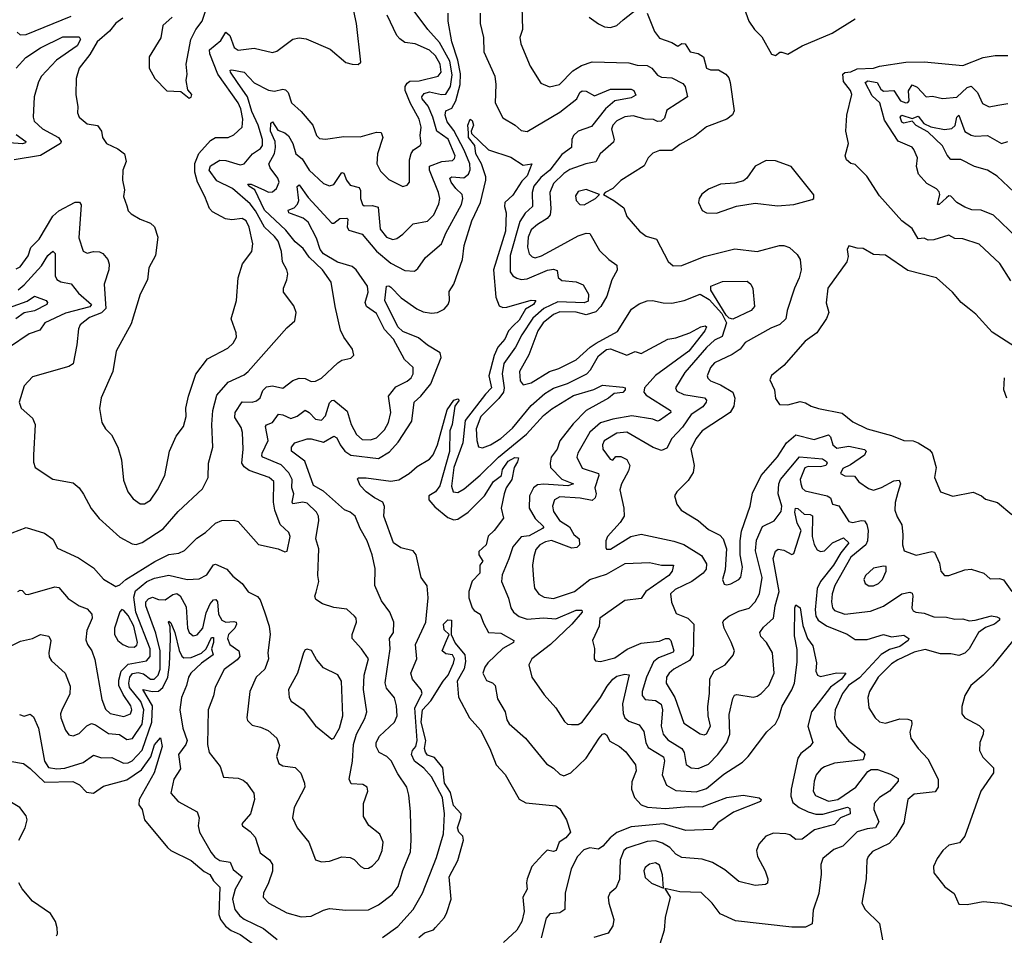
# Model space of a CAD drawing. Extents: x 1245515 to 1420776, y 606314 to 671314.
# Tile 301 of 385: x 1384913 to 1389748, y 635468 to 639963. Entities that reach past the tile are written whole.
import ezdxf

# ---------------------------------------------------------------- set-up
doc = ezdxf.new("R2010")
doc.units = 0

msp = doc.modelspace()

# ---------------------------------------------------------------- linework, layer by layer
at = {"layer": '0CON10XD'}
for points in [[(1385661.1, 639975), (1385615.8, 639935), (1385605.6, 639874.4), (1385549.5, 639780.5), (1385549.2, 639725), (1385576.2, 639675), (1385635, 639613.3), (1385705, 639610), (1385745, 639577.5), (1385755, 639582.5), (1385757.5, 639595), (1385738.3, 639618.3), (1385731.2, 639665), (1385735.7, 639695), (1385730, 639745), (1385753.6, 639865), (1385778.1, 639915), (1385808.5, 639955), (1385855.4, 640094.6)], [(1387377.5, 640085), (1387381.4, 639915), (1387369.2, 639875), (1387373.6, 639843.6), (1387420, 639735), (1387471.7, 639651.7), (1387515, 639633.1), (1387563.8, 639645), (1387628.5, 639711.5), (1387672.5, 639737.5), (1387725, 639755.8), (1387905, 639750.5), (1387945, 639740.3), (1387995, 639737.5), (1388017.8, 639725), (1388045, 639690), (1388065, 639680), (1388115, 639677.3), (1388169.4, 639649.4), (1388180.2, 639635), (1388191.7, 639585), (1388091.5, 639518.5), (1388080.2, 639479.8), (1388062.9, 639465), (1388045, 639463), (1388025, 639472.2), (1387985, 639475.3), (1387925, 639490.5), (1387885, 639485.2), (1387845, 639465.6), (1387825.8, 639445), (1387818.8, 639425), (1387832, 639375), (1387829, 639361), (1387763.5, 639305), (1387742.1, 639265), (1387692.9, 639255), (1387615, 639227.7), (1387585, 639207.1), (1387535, 639158.2), (1387516.2, 639115), (1387521.9, 639035), (1387517.4, 639005), (1387503.3, 638986.7), (1387455, 638957.7), (1387425, 638930.7), (1387409.2, 638895), (1387406, 638846), (1387415, 638813.1), (1387428.9, 638798.9), (1387445, 638794.1), (1387475, 638803.4), (1387553.9, 638846.1), (1387655, 638901.8), (1387694.5, 638914.5), (1387713.5, 638913.5), (1387760.6, 638830.6), (1387805.3, 638785.3), (1387845, 638758), (1387847, 638733), (1387821.4, 638685), (1387796.2, 638605), (1387766.2, 638555), (1387741.5, 638528.5), (1387695, 638514.3), (1387645, 638526.5), (1387565, 638529.5), (1387535, 638515.5), (1387484, 638475), (1387457.8, 638435), (1387412.8, 638317.2), (1387366.9, 638235), (1387370.5, 638190.5), (1387385, 638170), (1387425, 638180.8), (1387515, 638236.2), (1387559.7, 638250.3), (1387645, 638292.6), (1387714.2, 638355.8), (1387744.4, 638375.6), (1387847.8, 638432.2), (1387917.7, 638542.3), (1387955, 638567.3), (1387995, 638582.1), (1388020, 638585), (1388072.2, 638572.2), (1388115, 638571.2), (1388175.9, 638584.1), (1388255, 638615.6), (1388298.5, 638588.5), (1388360.8, 638520.8), (1388384.4, 638474.4), (1388361.9, 638408.1), (1388325, 638390), (1388285, 638353.4), (1388179.8, 638230.2), (1388132.7, 638155), (1388139.5, 638139.5), (1388175, 638122.1), (1388276, 638106), (1388285.2, 638095.2), (1388284.3, 638085), (1388267, 638063), (1388210.9, 638025), (1388167.4, 637962.6), (1388115, 637907.3), (1388090.3, 637859.8), (1388065, 637848.2), (1388023.2, 637863.2), (1387895, 637937.5), (1387845, 637933.5), (1387783.1, 637895), (1387775.3, 637875), (1387776.2, 637855), (1387812, 637805), (1387825, 637801.2), (1387841.1, 637818.9), (1387865, 637819.1), (1387895, 637803.3), (1387909.5, 637775), (1387902.4, 637747.6), (1387868.2, 637685), (1387860.5, 637655), (1387880.5, 637565), (1387880.6, 637525), (1387861.9, 637495), (1387798.9, 637425), (1387790.5, 637405), (1387791.7, 637371.7), (1387795, 637364), (1387815, 637363.1), (1387914, 637426), (1387965, 637436.5), (1388125, 637403.3), (1388175, 637386.6), (1388261.8, 637331.8), (1388285, 637291.2), (1388284.2, 637265), (1388269.1, 637245), (1388214.1, 637205), (1388131.1, 637165), (1388109.5, 637145), (1388113.2, 637103.2), (1388137.1, 637047.1), (1388194.7, 637024.7), (1388222.9, 636995), (1388220.9, 636845), (1388202.4, 636817.6), (1388125.2, 636774.8), (1388101.8, 636755), (1388090, 636735), (1388088.2, 636705), (1388129.7, 636635), (1388175, 636508.9), (1388255, 636456.7), (1388275, 636451.9), (1388285, 636457.1), (1388305.3, 636495), (1388293.2, 636545), (1388291.9, 636591.9), (1388301.2, 636655), (1388302.8, 636727.2), (1388323.4, 636766.6), (1388377.5, 636795), (1388416.2, 636843.8), (1388423.3, 636865), (1388407.6, 636907.6), (1388372.2, 636975), (1388366.7, 637005), (1388372.8, 637017.2), (1388395.8, 637035), (1388445, 637060), (1388495, 637073.8), (1388525.2, 637104.8), (1388545.8, 637144.2), (1388558.5, 637225), (1388525.8, 637355), (1388531.9, 637408.1), (1388560, 637475), (1388617.9, 637502.1), (1388651.8, 637548.2), (1388655.5, 637575), (1388636.9, 637635), (1388641.1, 637685), (1388649.5, 637705), (1388742.6, 637817.4), (1388855, 637807.5), (1388874.3, 637794.3), (1388877.8, 637785), (1388871.4, 637775), (1388845, 637767.6), (1388785, 637770.2), (1388767.8, 637762.2), (1388746.2, 637705), (1388748.5, 637685), (1388755, 637663.1), (1388770.1, 637650.1), (1388878, 637625), (1388895.4, 637615), (1388904.7, 637584.7), (1388935.8, 637575.8), (1388985, 637499.6), (1389005, 637494.2), (1389045, 637504.1), (1389062.1, 637502.1), (1389073.8, 637485), (1389079.1, 637455), (1389076.9, 637405), (1389068.3, 637385), (1388994.8, 637325), (1388915.7, 637185), (1388902.4, 637145), (1388900.2, 637105), (1388905, 637075.8), (1388915, 637062.8), (1388965.2, 637045.2), (1389090.3, 637059.8), (1389155, 637083.2), (1389245, 637144.4), (1389285, 637152.4), (1389295, 637147.8), (1389298.4, 637135), (1389293.4, 637073.4), (1389300.9, 637060.9), (1389313.3, 637055), (1389355, 637050), (1389401.8, 637031.8), (1389465, 637030.4), (1389505, 637019.4), (1389545, 637021.9), (1389575, 637012.5), (1389604.6, 637014.6), (1389685, 637035.9), (1389710.9, 637030.9), (1389724.3, 637025), (1389723.8, 637015), (1389700.7, 636995), (1389655, 636979.5), (1389620.9, 636955), (1389576.2, 636875), (1389555, 636852.5), (1389525, 636842.2), (1389485, 636849.8), (1389435, 636849.3), (1389359.1, 636870.9), (1389305, 636857.4), (1389225, 636820.6), (1389195, 636800.2), (1389128.9, 636735), (1389085.9, 636665), (1389077.5, 636635), (1389082.3, 636585), (1389114.5, 636535), (1389135, 636516.5), (1389165, 636510), (1389235, 636530.3), (1389275, 636529.2), (1389292.4, 636522.4), (1389294.5, 636505), (1389283.6, 636465), (1389288.5, 636435), (1389325, 636385.6), (1389373.1, 636335), (1389423.3, 636235), (1389423.5, 636195), (1389408.4, 636171.6), (1389305, 636160.8), (1389274, 636135), (1389255, 636020), (1389216.1, 635953.9), (1389182.1, 635917.9), (1389100.7, 635879.3), (1389078.8, 635855), (1389072.9, 635837.1), (1389069.2, 635745), (1389048.6, 635625), (1389064.2, 635595), (1389135.6, 635525.6), (1389150, 635445)], [(1388448, 640085), (1388494.3, 639955), (1388522, 639915), (1388558, 639878), (1388605, 639793.3), (1388625, 639786.7), (1388645, 639803.3), (1388655, 639803.8), (1388685, 639793.3), (1388755, 639834.4), (1388903.4, 639896.6), (1389015, 639967.5)], [(1385419.7, 639970.3), (1385385, 639945.7), (1385353.1, 639906.9), (1385292.8, 639855), (1385257.8, 639792.2), (1385205, 639724.2), (1385190, 639675), (1385188, 639595), (1385198.6, 639535), (1385197.1, 639505), (1385205.7, 639485), (1385245, 639451.5), (1385295, 639442.9), (1385314.2, 639415), (1385318.8, 639385), (1385338.8, 639355), (1385395, 639329.2), (1385428, 639305), (1385436.1, 639266.1), (1385419.4, 639225), (1385417.1, 639175), (1385427.9, 639127.9), (1385423.3, 639095), (1385438.6, 639048.6), (1385446, 639025), (1385459.7, 639009.7), (1385505, 638982.9), (1385555, 638964.2), (1385575, 638946.7), (1385590.5, 638895), (1385580, 638805), (1385547.8, 638745), (1385540.6, 638685), (1385504.5, 638615), (1385460.5, 638469.5), (1385386.7, 638335), (1385370, 638235), (1385313.4, 638106.6), (1385304.3, 638054.3), (1385316, 637985), (1385333.6, 637953.6), (1385364.5, 637924.5), (1385395.6, 637865), (1385412.6, 637802.6), (1385421.9, 637701.9), (1385443.8, 637645), (1385470.6, 637610.6), (1385505, 637586.4), (1385525, 637586.5), (1385555, 637604.5), (1385590, 637655), (1385626.2, 637725), (1385648.5, 637845), (1385681.2, 637918.8), (1385717.3, 637965), (1385730.5, 638015), (1385729.5, 638055), (1385742.3, 638115), (1385777.4, 638222.6), (1385835, 638297.8), (1385935, 638350.6), (1385960.6, 638375), (1385977.5, 638405), (1385976.3, 638426.3), (1385950.8, 638495), (1385977.5, 638585), (1385985.5, 638695), (1386007.8, 638765), (1386052.3, 638825), (1386057.8, 638862.2), (1386039.7, 638945), (1386025, 638976.2), (1386005, 638986.9), (1385955, 638980.4), (1385924, 638985), (1385859.3, 639019.3), (1385845, 639036), (1385822.8, 639095), (1385786.5, 639165), (1385773.4, 639215), (1385773, 639257), (1385793.2, 639306.8), (1385850.7, 639369.3), (1385875, 639384.1), (1385936.1, 639383.9), (1385965, 639396.9), (1386004.6, 639435), (1386009.2, 639475), (1385998.3, 639525), (1385985, 639554.1), (1385885.3, 639695.3), (1385846.2, 639795), (1385845.6, 639815), (1385899.9, 639860.1), (1385925, 639901.4), (1385945.3, 639885), (1385966.1, 639826.1), (1385985, 639813.3), (1386065, 639823.9), (1386155, 639802.2), (1386175, 639808.5), (1386255, 639867.1), (1386285, 639873.1), (1386320.5, 639869.5), (1386438.3, 639818.3), (1386515, 639753.3), (1386545, 639743.8), (1386575, 639743.3), (1386588.8, 639755), (1386566.7, 639945), (1386554.4, 640004.4)], [(1385576.3, 637303.7), (1385645, 637336.8), (1385695, 637344.7), (1385722.3, 637357.7), (1385782, 637418), (1385825.8, 637445), (1385875, 637491.4), (1385905, 637504), (1385965, 637506), (1385985, 637499.2), (1386085, 637387.1), (1386182.5, 637365), (1386215, 637351.2), (1386225.7, 637354.3), (1386241.9, 637425), (1386234, 637445), (1386192.5, 637485), (1386165.5, 637555), (1386159.4, 637595), (1386161.2, 637695), (1386138.6, 637715), (1386040, 637750), (1386015, 637767.5), (1386004.1, 637785), (1386009.5, 637855), (1386006.7, 637936.7), (1386001.1, 637961.1), (1385970.1, 638010.1), (1385970.4, 638035), (1386005, 638087.3), (1386055, 638086), (1386075, 638091.2), (1386093.7, 638106.3), (1386107.5, 638142.5), (1386125, 638160.6), (1386155, 638166.2), (1386205, 638153.3), (1386255, 638191.8), (1386285, 638202.9), (1386315, 638201.5), (1386345, 638187.1), (1386365, 638188.6), (1386395, 638203.6), (1386475, 638277.8), (1386495, 638290.8), (1386539.5, 638300.5), (1386553.6, 638316.4), (1386548, 638345), (1386504.7, 638404.7), (1386489.1, 638439.1), (1386461.5, 638555), (1386442.9, 638675), (1386400.5, 638735), (1386335, 638797.1), (1386305, 638839.3), (1386265, 638873.1), (1386219.3, 638929.3), (1386115, 639028.2), (1386067, 639127), (1386038.1, 639145), (1386032.5, 639155), (1386049.2, 639155), (1386115, 639126.4), (1386135, 639115.7), (1386155, 639117.8), (1386174, 639135), (1386186.6, 639165), (1386180.3, 639185), (1386143.6, 639235), (1386137, 639255), (1386163.4, 639306.6), (1386169.4, 639335), (1386167, 639365), (1386144, 639415), (1386145.7, 639454.3), (1386155, 639462), (1386181.2, 639421.2), (1386215, 639407.5), (1386232.6, 639392.6), (1386253.9, 639355), (1386268.2, 639305), (1386300.1, 639280.1), (1386334.6, 639225), (1386405, 639158.5), (1386435, 639147.9), (1386455, 639153.1), (1386495, 639212.2), (1386505, 639210), (1386517.9, 639175), (1386535, 639150.8), (1386579.8, 639139.8), (1386586.3, 639125), (1386586, 639085), (1386596.1, 639056.1), (1386605, 639048.9), (1386645, 639051.4), (1386672.6, 639042.6), (1386683.9, 638935), (1386715, 638895.4), (1386745, 638884.6), (1386765, 638889.2), (1386795, 638910), (1386845, 638961.2), (1386915, 638974.6), (1386946.4, 639005), (1386971, 639059), (1386976.3, 639085), (1386970.3, 639115), (1386924.8, 639225), (1386926.1, 639243.9), (1386986.1, 639266.1), (1387038.1, 639271.9), (1387048.7, 639281.3), (1387050.8, 639295), (1387016.4, 639376.4), (1386961.7, 639415), (1386942.5, 639485), (1386918.1, 639538.1), (1386889.2, 639575), (1386887.5, 639585), (1386899, 639601), (1386925, 639608.8), (1386985, 639595.6), (1387005, 639598), (1387028.9, 639635), (1387037.2, 639692.8), (1387025, 639759.2), (1386975, 639851.4), (1386917.1, 639915), (1386835.5, 640025)], [(1387710, 639975), (1387755, 639943.1), (1387785, 639928.1), (1387815, 639924.4), (1387845.4, 639934.6), (1387877.2, 639962.8), (1387945, 640016.7)], [(1384895, 638739.6), (1384915, 638749.2), (1384955, 638803.1), (1384968.2, 638845), (1385008.2, 638885), (1385075, 638998.5), (1385105, 639024.5), (1385185, 639067.9), (1385206.4, 639066.4), (1385214.5, 639054.5), (1385202.7, 638892.7), (1385225, 638826.2), (1385244.1, 638815.9), (1385275, 638825.4), (1385304, 638824), (1385321.4, 638815), (1385345.6, 638785), (1385352.2, 638762.2), (1385351.1, 638735), (1385327.7, 638665), (1385335.5, 638545), (1385315, 638523.3), (1385255, 638501.1), (1385209.3, 638465), (1385201.3, 638445), (1385194.1, 638365.9), (1385175.9, 638274.1), (1385155, 638260), (1384975, 638209.4), (1384934.4, 638165), (1384910.8, 638085), (1384920.8, 638055), (1384975, 638006.9), (1384989.1, 637975), (1384980.8, 637825), (1384981.2, 637791.2), (1384988.8, 637765), (1385075, 637707.1), (1385175, 637690), (1385204.4, 637664.4), (1385227, 637633), (1385263.8, 637563.8), (1385303.7, 637513.7), (1385405, 637422.2), (1385465, 637390.5), (1385485, 637386.5), (1385515, 637395.5), (1385616.8, 637463.2), (1385690.8, 637549.2), (1385809.9, 637660.1), (1385837.8, 637715), (1385840.6, 637785), (1385861.5, 637865), (1385856.9, 637975), (1385861.7, 638045), (1385880.5, 638119.5), (1385937.3, 638182.7), (1386015, 638219.6), (1386035, 638235.5), (1386225, 638450), (1386264.2, 638485), (1386270.5, 638525), (1386258.5, 638558.5), (1386208.9, 638625), (1386208.9, 638645), (1386225.5, 638685), (1386230, 638715), (1386225.5, 638735), (1386203.7, 638773.7), (1386198.1, 638825), (1386181.5, 638875), (1386165, 638899.3), (1386115, 638944.8), (1386071, 639025), (1386045, 639058.4), (1385958.2, 639135), (1385881.3, 639171.3), (1385842.9, 639225), (1385850, 639245), (1385896.1, 639273.9), (1385925, 639272.2), (1385995, 639250.9), (1386015, 639254.5), (1386055.6, 639304.4), (1386095, 639330.9), (1386105.2, 639345), (1386104.5, 639375), (1386083.6, 639445), (1386052.5, 639512.5), (1386031.6, 639585), (1385981.9, 639655), (1385948.4, 639705), (1385946.2, 639715), (1385955, 639717.1), (1386015, 639704.6), (1386065, 639652.3), (1386135, 639617.3), (1386165, 639612), (1386205, 639621.6), (1386218.9, 639618.9), (1386230.9, 639605), (1386246.9, 639555), (1386295, 639512.5), (1386352.9, 639445), (1386370, 639395), (1386385, 639379.4), (1386415, 639376.7), (1386505, 639388.9), (1386585, 639387.1), (1386665, 639411.1), (1386688.4, 639408.4), (1386696.2, 639385), (1386669.4, 639305), (1386667.1, 639255), (1386685, 639220), (1386725, 639178), (1386795, 639143.8), (1386815, 639151.2), (1386826.9, 639165), (1386827.5, 639275), (1386834.8, 639305.2), (1386846.1, 639323.9), (1386879.2, 639345), (1386884.5, 639355), (1386879, 639395), (1386885.2, 639435), (1386875.2, 639475.2), (1386831.9, 639551.9), (1386806.5, 639615), (1386805.2, 639635), (1386815, 639651.9), (1386829.2, 639660.8), (1386875, 639662.4), (1386967.5, 639685), (1386982.4, 639705), (1386978.2, 639745), (1386955, 639786.1), (1386925, 639812.7), (1386855, 639843.7), (1386805, 639850.4), (1386779.1, 639869.1), (1386765.4, 639885.4), (1386717.6, 639985)], [(1384900.9, 639900.9), (1384915, 639888.6), (1384945, 639890), (1385165, 639979.5)], [(1386368, 637152), (1386381.1, 637205), (1386376.5, 637235), (1386381.5, 637365), (1386367.8, 637415), (1386381.8, 637505), (1386380, 637525), (1386370.5, 637545), (1386325, 637588.7), (1386303.8, 637593.8), (1386255, 637586.5), (1386251.7, 637595), (1386259.6, 637635), (1386249.5, 637665), (1386250.3, 637705), (1386235, 637738.8), (1386197.3, 637777.3), (1386106.9, 637815), (1386101.9, 637821.9), (1386102.9, 637835), (1386133.1, 637896.9), (1386120, 637965), (1386125.3, 637974.7), (1386155, 637986.1), (1386184.2, 638025.8), (1386205, 638023.6), (1386245, 638004.7), (1386275, 638017.2), (1386315, 638045.4), (1386335, 638034.6), (1386365, 638002), (1386395, 637996.1), (1386415, 638018.9), (1386435, 638081.5), (1386445, 638093.6), (1386455, 638095.4), (1386520.5, 638040.5), (1386541.2, 637975), (1386566.9, 637926.9), (1386595, 637902.7), (1386635, 637900.3), (1386665, 637910.3), (1386705, 637948.9), (1386724.7, 637985), (1386735.2, 638035), (1386724.7, 638115.3), (1386760.2, 638159.8), (1386815, 638188.2), (1386834.6, 638205), (1386845.3, 638225), (1386845.9, 638255), (1386802.5, 638295), (1386748.6, 638395), (1386705, 638442.2), (1386665, 638520.8), (1386615.6, 638555.6), (1386609.3, 638575), (1386623.8, 638625), (1386621, 638655), (1386564.9, 638734.9), (1386545, 638750.6), (1386473, 638773), (1386404.1, 638814.1), (1386389.2, 638835), (1386371.1, 638891.1), (1386328.7, 638968.7), (1386305, 638989.3), (1386234.6, 639015), (1386231.8, 639028.2), (1386260.9, 639039.1), (1386277, 639057), (1386282.9, 639075), (1386276, 639144), (1386285, 639152), (1386329.2, 639089.2), (1386445, 638964.5), (1386455, 638963.3), (1386485, 638987.1), (1386518.7, 638988.7), (1386524.3, 638984.3), (1386520.8, 638945), (1386529.8, 638929.8), (1386595, 638910.4), (1386665, 638826.9), (1386735, 638768.2), (1386805, 638731.5), (1386852.1, 638727.9), (1386868.6, 638741.4), (1386905.6, 638795), (1386985, 638861.9), (1387005.8, 638915), (1387083.2, 639055), (1387088.6, 639085), (1387085.3, 639105), (1387054, 639135), (1387031.7, 639165), (1387025.3, 639184.7), (1387035, 639192.1), (1387093.5, 639186.5), (1387117.4, 639205), (1387124.6, 639225.4), (1387123.5, 639255), (1387095, 639322.9), (1387045, 639419.5), (1387012.2, 639462.2), (1387001.6, 639495), (1387005.2, 639514.8), (1387035, 639529), (1387055.1, 639564.9), (1387076.5, 639645), (1387077.7, 639697.7), (1387065.3, 639765), (1387034.8, 639855), (1387016.8, 639955), (1387017.8, 639995)], [(1387174, 639995), (1387174.3, 639945), (1387191.1, 639875), (1387191.8, 639805), (1387245.4, 639685), (1387250.9, 639645), (1387247.3, 639555), (1387285, 639481.1), (1387345.3, 639445.3), (1387375, 639418.6), (1387405, 639414.3), (1387565, 639508.8), (1387648.5, 639575), (1387664.4, 639605.6), (1387675, 639613.7), (1387695, 639612.4), (1387735, 639588.8), (1387775, 639606.2), (1387815, 639622.1), (1387915, 639621.8), (1387929.6, 639615), (1387938.3, 639591.7), (1387915, 639578.5), (1387835, 639564.8), (1387789.2, 639525), (1387721.2, 639438.8), (1387655, 639415.2), (1387632.2, 639395), (1387623.6, 639375), (1387622.1, 639335), (1387575, 639300.6), (1387516.5, 639225), (1387472, 639188), (1387438, 639145), (1387429.6, 639115), (1387430.8, 639045), (1387395, 639012.9), (1387368.2, 638971.8), (1387321.3, 638805), (1387320.7, 638725), (1387335.3, 638705.3), (1387353.6, 638693.6), (1387375, 638686.9), (1387405, 638690.5), (1387505, 638732.6), (1387535, 638737.6), (1387551.8, 638731.8), (1387557.9, 638697.9), (1387575, 638683.1), (1387645, 638676.5), (1387680.5, 638660.5), (1387705.5, 638615.5), (1387705, 638581.5), (1387685, 638572.7), (1387555, 638578.5), (1387486.9, 638545), (1387432.2, 638497.8), (1387378.7, 638415), (1387348.3, 638355), (1387290.8, 638275), (1387281.9, 638225), (1387291.5, 638155), (1387288.6, 638135), (1387266.3, 638103.7), (1387177, 638015), (1387155.2, 637955), (1387157.5, 637897.5), (1387166.2, 637866.2), (1387185, 637861.3), (1387225, 637875.3), (1387275, 637907.1), (1387332.9, 637957.2), (1387425, 638068.6), (1387492.4, 638127.6), (1387535, 638153.9), (1387603.1, 638176.9), (1387698, 638225), (1387716.5, 638243.5), (1387755, 638312), (1387795, 638344.3), (1387815, 638347.3), (1387895, 638315.3), (1387935, 638333.8), (1387965, 638324.5), (1388095, 638394.5), (1388135, 638401.5), (1388204.2, 638425), (1388257.8, 638455), (1388279.4, 638459.4), (1388286.2, 638455), (1388278.1, 638435), (1388198.2, 638335), (1388035, 638216.2), (1387981.6, 638155), (1387977.2, 638135), (1387989, 638119), (1388109.1, 638045), (1388110, 638035), (1388055, 637995.3), (1388045, 637992.1), (1388021.4, 638001.4), (1387918.2, 638018.2), (1387825, 638002.3), (1387765, 637983.2), (1387712.1, 637937.9), (1387654.1, 637835), (1387649.4, 637815), (1387675, 637761.3), (1387755.3, 637735), (1387757.5, 637725), (1387737.2, 637665), (1387744.4, 637635), (1387739.2, 637615), (1387725, 637602.4), (1387665, 637614), (1387565, 637620), (1387538.5, 637605), (1387529.5, 637575), (1387535, 637548.9), (1387563.4, 637505), (1387613.5, 637473.5), (1387634.5, 637435), (1387661.1, 637415), (1387662.8, 637385), (1387648.8, 637371.2), (1387625, 637368.6), (1387525, 637405.6), (1387495, 637399.4), (1387468, 637385), (1387448.3, 637361.7), (1387437.9, 637327.9), (1387430.6, 637285), (1387435.8, 637215), (1387441.4, 637171.4), (1387462, 637142), (1387487.7, 637127.7), (1387535, 637121.8), (1387637.5, 637155), (1387712.5, 637215), (1387795, 637241.2), (1387886.8, 637293.2), (1388005, 637298.9), (1388065, 637285.5), (1388123.8, 637285), (1388117.1, 637255), (1388100.4, 637235), (1387988.1, 637155), (1387965, 637121.5), (1387885, 637112.2), (1387761.1, 637025), (1387758.6, 636985), (1387726, 636915), (1387735.7, 636875.7), (1387734.2, 636825), (1387741.2, 636815), (1387765, 636812.9), (1387835, 636830.7), (1387896.6, 636873.4), (1387965, 636901.3), (1388055, 636912.5), (1388085, 636925.7), (1388100, 636925), (1388111.2, 636915), (1388125.4, 636865), (1388122.3, 636857.7), (1388049.7, 636830.3), (1388025, 636810), (1387990.5, 636735), (1387969.4, 636665), (1387970.4, 636645), (1387985, 636625.5), (1388035, 636621), (1388062.4, 636602.4), (1388070.2, 636575), (1388063, 636495), (1388072.6, 636455), (1388095, 636428.2), (1388164.7, 636385), (1388176.3, 636365), (1388186.6, 636306.6), (1388209.7, 636289.7), (1388245, 636287.2), (1388295, 636307.5), (1388341.4, 636355), (1388385.4, 636415), (1388400.3, 636455), (1388397.8, 636552.2), (1388415, 636631.2), (1388423.4, 636646.6), (1388435, 636649.5), (1388515, 636636.5), (1388535, 636641.1), (1388554.2, 636655), (1388592.2, 636695), (1388618.5, 636755), (1388609.5, 636855), (1388580.5, 636905), (1388553.3, 636935), (1388547.7, 636955), (1388565, 636980.9), (1388615.5, 637025), (1388623.5, 637085), (1388642.2, 637155), (1388612.8, 637317.2), (1388625, 637354), (1388637, 637363), (1388665, 637359.2), (1388705, 637338.1), (1388715, 637342), (1388751, 637455), (1388731.6, 637491.6), (1388719.5, 637545), (1388722.3, 637565), (1388735, 637563.9), (1388765, 637535.2), (1388795, 637533.5), (1388807, 637527), (1388805.3, 637425.2), (1388815, 637385.8), (1388829.5, 637359.5), (1388845, 637351.8), (1388865, 637354.8), (1388904.7, 637395.3), (1388958.9, 637418.9), (1388984.7, 637395), (1388945, 637345.2), (1388909.6, 637285), (1388844.7, 637205.3), (1388829, 637171), (1388818.8, 637065), (1388823.2, 637035), (1388834.2, 637015), (1388875, 636987.6), (1388976.2, 636946.2), (1389015, 636919.4), (1389075, 636920.3), (1389155, 636945.3), (1389195, 636932.6), (1389255, 636941.8), (1389280, 636925), (1389276.5, 636915), (1389235, 636885.2), (1389185, 636871.4), (1389144, 636846), (1389037.3, 636732.7), (1388983, 636695), (1388952.9, 636655), (1388916.8, 636575), (1388913.8, 636535), (1388924.5, 636495), (1388985, 636421.5), (1389055, 636369.2), (1389064, 636355), (1389055, 636328.8), (1388915, 636312.4), (1388865, 636295.3), (1388847.1, 636282.9), (1388824.7, 636255.3), (1388814.7, 636225.2), (1388809.5, 636175), (1388821.1, 636155), (1388885, 636126.7), (1388931.3, 636135), (1389019.1, 636195), (1389078.7, 636271.3), (1389095, 636282.7), (1389125, 636281.1), (1389188.8, 636258.8), (1389227.2, 636237.2), (1389227.1, 636225), (1389185, 636176.2), (1389136, 636145), (1389109.6, 636115), (1389108.2, 636085), (1389131.6, 636025), (1389115.8, 635995), (1389075, 635991), (1389025, 635975.8), (1388955, 635906.3), (1388910.3, 635889.8), (1388857.5, 635845), (1388846.7, 635815), (1388848.8, 635768.8), (1388837, 635673), (1388808.8, 635591.2), (1388804, 635525), (1388772.4, 635507.6), (1388705, 635507.7), (1388428.3, 635538.3), (1388352.6, 635572.6), (1388314.2, 635625), (1388258.8, 635678.8), (1388155, 635680.6), (1388081.7, 635698.3), (1388106.7, 635655), (1388083.1, 635555), (1388077.6, 635492.4), (1388057.1, 635425)], [(1387994.5, 639994.5), (1388031.1, 639905), (1388055, 639871.4), (1388115, 639850.8), (1388145, 639832.9), (1388165, 639845.6), (1388181.2, 639845), (1388205, 639804.5), (1388245, 639796.2), (1388270.5, 639780.5), (1388285.7, 639725), (1388305, 639717.5), (1388345, 639717.5), (1388381.2, 639695), (1388395, 639676.7), (1388401.4, 639655), (1388421.4, 639515), (1388413.7, 639496.3), (1388385.3, 639474.7), (1388285, 639436.7), (1388228.7, 639391.3), (1388155, 639350.9), (1388115, 639321.2), (1388055, 639321.1), (1388022.1, 639307.9), (1387998.5, 639285), (1387979.5, 639245), (1387865, 639172.9), (1387826.4, 639133.6), (1387787.5, 639115), (1387780, 639105), (1387830, 639075), (1387879.6, 639039.6), (1387895, 638996), (1387956.9, 638925), (1387989.8, 638899.8), (1388040.8, 638885), (1388097.5, 638775), (1388122.5, 638755), (1388165, 638755.6), (1388275, 638800.5), (1388425, 638838.1), (1388535, 638825.6), (1388643.8, 638853.8), (1388665, 638854), (1388692.5, 638845), (1388730.5, 638810.5), (1388746, 638785), (1388750, 638735), (1388740.6, 638695), (1388717.1, 638645), (1388681.5, 638535), (1388675.6, 638495), (1388645, 638466.2), (1388601.1, 638448.9), (1388475, 638377.8), (1388451.4, 638345), (1388411.3, 638318.7), (1388325, 638278.4), (1388305.3, 638255), (1388289.6, 638215), (1388292.4, 638202.4), (1388305, 638189.6), (1388355, 638170), (1388414.3, 638134.3), (1388425.3, 638105), (1388420.5, 638065), (1388401.9, 638035), (1388265.2, 637944.8), (1388233.2, 637905), (1388209.4, 637855), (1388225.3, 637775), (1388220.5, 637739.5), (1388195, 637700), (1388139.2, 637645), (1388128, 637625), (1388139.2, 637585), (1388160.8, 637555), (1388244, 637504), (1388295, 637460.5), (1388351.9, 637431.9), (1388367.5, 637415), (1388383.1, 637365), (1388377.7, 637262.3), (1388364.5, 637215), (1388371.8, 637191.8), (1388385, 637188.1), (1388405, 637192.7), (1388445, 637214.4), (1388454, 637226), (1388462.6, 637275), (1388451.5, 637335)], [(1384894.9, 639725.1), (1384942.5, 639777.5), (1385015.4, 639824.6), (1385125, 639878.3), (1385205, 639879.1), (1385210.8, 639865), (1385195.1, 639834.9), (1385094.2, 639765), (1385019.7, 639685), (1385005, 639657.1), (1384983.4, 639585), (1384979.1, 639485), (1384984.5, 639465), (1385025, 639426.7), (1385102.9, 639385), (1385117.1, 639365), (1385112.5, 639355), (1385015, 639296.5), (1384885, 639275.4)], [(1389780.7, 638680.7), (1389725.7, 638765.7), (1389625, 638860.8), (1389545, 638887.8), (1389505, 638888.9), (1389475, 638904.4), (1389401.4, 638881.4), (1389375, 638881.1), (1389355, 638890.6), (1389325, 638887.1), (1389295, 638938.6), (1389245, 638975.8), (1389135, 639097.8), (1389072.3, 639195), (1389015, 639252.2), (1388995, 639257.5), (1388973.7, 639275), (1388967.4, 639295), (1388982.7, 639355), (1388970.4, 639415), (1388974.6, 639495), (1388998.8, 639595), (1388992.3, 639615), (1388958.7, 639658.7), (1388954.8, 639695), (1388965, 639703.8), (1388995, 639707.5), (1389025, 639722), (1389105, 639724.4), (1389135, 639734.4), (1389265, 639754.5), (1389355, 639756.4), (1389545, 639738.8), (1389645, 639776.9), (1389702.7, 639787.3), (1389765, 639787.5)], [(1389811.8, 638891.8), (1389695, 639003.5), (1389635, 639027.8), (1389588.7, 639028.7), (1389555, 639042.1), (1389514.7, 639064.7), (1389485, 639097.1), (1389475, 639098.6), (1389465, 639088), (1389428.1, 639055), (1389420, 639055), (1389431.8, 639105), (1389428.3, 639118.3), (1389415, 639132.3), (1389368.1, 639158.1), (1389327.1, 639205), (1389317, 639243), (1389321.9, 639285), (1389304.5, 639325), (1389295, 639337.5), (1389226.7, 639366.7), (1389159.8, 639469.8), (1389136.2, 639555), (1389099.8, 639589.8), (1389065.3, 639655), (1389077.8, 639662.2), (1389124.1, 639654.1), (1389141.2, 639621.2), (1389155, 639611.8), (1389205, 639615.4), (1389237.7, 639565), (1389265, 639554.2), (1389275, 639555.6), (1389280.3, 639565), (1389277.1, 639612.9), (1389295, 639642.8), (1389321, 639631), (1389365, 639584.3), (1389395, 639588.1), (1389445, 639575.6), (1389515, 639582), (1389565, 639629.7), (1389585, 639636.9), (1389615.9, 639605), (1389641.2, 639551.2), (1389674.6, 639534.6), (1389716.5, 639543.5), (1389765, 639550.9)], [(1384875, 636890.6), (1384917.4, 636912.6), (1384975, 636925.7), (1385015, 636944.2), (1385055.7, 636935.7), (1385065.6, 636915), (1385055.6, 636855), (1385058.1, 636835), (1385069.4, 636815), (1385136.7, 636755), (1385160.8, 636690.8), (1385158.7, 636651.3), (1385121.3, 636578.7), (1385113.8, 636555), (1385115.5, 636535), (1385137.3, 636475), (1385155, 636451.9), (1385175, 636446.9), (1385205, 636458), (1385243, 636497), (1385265, 636507.3), (1385285, 636501.3), (1385348.4, 636458.4), (1385403.5, 636453.5), (1385438.4, 636428.4), (1385466.5, 636433.5), (1385513.6, 636505), (1385522.7, 636575), (1385507.8, 636615), (1385451.6, 636685), (1385448.2, 636705), (1385454.1, 636735.9), (1385467.4, 636752.6), (1385495, 636758.9), (1385521.3, 636751.3), (1385555, 636724.8), (1385572.5, 636725), (1385593.3, 636745), (1385602.1, 636775), (1385603.1, 636865), (1385581.4, 636951.4), (1385532.9, 637085), (1385532.4, 637105), (1385545, 637119.8), (1385565, 637128), (1385595, 637116.2), (1385628, 637115), (1385665, 637141.2), (1385685, 637146), (1385701.1, 637135), (1385730.7, 637080.7), (1385736.7, 636975), (1385745, 636954.4), (1385765, 636938.8), (1385785, 636942.3), (1385812.2, 636975), (1385829.2, 637050.8), (1385847.9, 637095), (1385865, 637114.8), (1385875.8, 637115.8), (1385883.5, 637105), (1385889.5, 637045), (1385905, 637015.4), (1385925.2, 637005.2), (1385965, 637009.2), (1385975.2, 637005), (1385977.3, 636995), (1385969.1, 636975), (1385937.8, 636945), (1385933.3, 636925), (1385944.5, 636895), (1385989.2, 636865), (1385993.5, 636836.5), (1385980.3, 636819.7), (1385917.4, 636772.6), (1385873.1, 636686.9), (1385865, 636643.3), (1385838.9, 636575), (1385834.6, 636405), (1385843.3, 636365), (1385896.9, 636296.9), (1385913.8, 636245), (1385985, 636240), (1386009.8, 636229.8), (1386026.2, 636216.2), (1386062.9, 636165), (1386065.4, 636134.6), (1386046.9, 636065), (1386003.8, 636015), (1386006.7, 636005), (1386045, 635977.1), (1386069.7, 635949.7), (1386093.3, 635873.3), (1386139.1, 635839.1), (1386154.4, 635815), (1386155, 635783.3), (1386135.5, 635725), (1386110, 635675), (1386108.1, 635655), (1386135.7, 635625), (1386225, 635577.9), (1386295, 635558.5), (1386345, 635561.5), (1386405, 635591.5), (1386435, 635599.5), (1386515, 635591.2), (1386625, 635593.3), (1386675, 635617.9), (1386742.3, 635667.7), (1386772.3, 635707.7), (1386793.9, 635786.1), (1386831.9, 635878.1), (1386836, 635935), (1386831.8, 636075), (1386824.4, 636155.6), (1386813.8, 636195), (1386770.2, 636260.2), (1386737.5, 636325), (1386715.2, 636345.2), (1386678.9, 636365), (1386663.1, 636395), (1386663.9, 636415), (1386679.2, 636445), (1386753.3, 636515), (1386766.9, 636545), (1386764, 636595), (1386753.7, 636633.7), (1386715, 636681.9), (1386707.2, 636707.2), (1386731.4, 636875), (1386729.6, 636925), (1386748.8, 636955), (1386750.9, 637005), (1386731.1, 637055), (1386689.4, 637109.4), (1386656.9, 637185), (1386658.3, 637268.3), (1386643.3, 637335), (1386618.6, 637405), (1386584.3, 637465), (1386560.5, 637525), (1386535, 637545.2), (1386507.3, 637557.3), (1386405, 637647.6), (1386356.4, 637676.4), (1386313.3, 637795), (1386247.8, 637845), (1386247.3, 637865), (1386264.7, 637885.3), (1386324.7, 637905.3), (1386345, 637905.3), (1386405, 637888.2), (1386455, 637919.1), (1386470.5, 637910.5), (1386486.5, 637875), (1386509.4, 637845), (1386539.4, 637825), (1386675, 637809.1), (1386728.2, 637841.8), (1386771.5, 637888.5), (1386838.3, 637991.7), (1386850.8, 638085), (1386883.3, 638115), (1386931.2, 638175), (1386982.5, 638305), (1386977.4, 638327.4), (1386915, 638365.8), (1386871.2, 638401.2), (1386795, 638432.8), (1386769.3, 638455), (1386706.8, 638585), (1386714.5, 638655), (1386725, 638656.7), (1386735, 638650), (1386786.8, 638596.8), (1386863.2, 638543.2), (1386895, 638528.2), (1386935, 638522.1), (1386965, 638526.1), (1386998.2, 638541.8), (1387017.7, 638565), (1387023.9, 638585), (1387021.3, 638628.7), (1387044.7, 638665.3), (1387087.8, 638785), (1387095.9, 638855), (1387133.9, 638975), (1387176.2, 639065), (1387201.4, 639175), (1387202, 639192), (1387181.5, 639255), (1387152.5, 639305), (1387147.5, 639345), (1387117.6, 639385), (1387116.7, 639406.7), (1387113.2, 639445), (1387125, 639473.8), (1387135, 639468.8), (1387141.8, 639445), (1387130, 639415), (1387132, 639405), (1387215, 639323.6), (1387325, 639288.1), (1387385, 639248.9), (1387427.5, 639255), (1387405, 639196.3), (1387379.6, 639170.4), (1387335, 639100.8), (1387295.3, 639065), (1387293.5, 639045), (1387301.4, 639015), (1387297.8, 638925), (1387239.5, 638735), (1387251.2, 638601.2), (1387267.7, 638557.7), (1387285, 638550.4), (1387305, 638551.1), (1387425, 638586.3), (1387446.9, 638585), (1387435.3, 638565), (1387397.6, 638542.4), (1387365, 638487.8), (1387338.5, 638461.5), (1387313.1, 638435), (1387295.1, 638394.9), (1387261.5, 638355), (1387243.7, 638315), (1387216.9, 638215), (1387230.4, 638155), (1387200.2, 638125), (1387099.9, 637995), (1387088.5, 637885), (1387044.4, 637765), (1387032.6, 637672.6), (1387041.1, 637645), (1387065, 637641.1), (1387095, 637659.6), (1387175, 637727.3), (1387263.5, 637815), (1387402.3, 637927.7), (1387485, 638020.2), (1387526.9, 638053.1), (1387632.3, 638117.7)], [(1389796.1, 639116.1), (1389713.1, 639195), (1389666.2, 639225), (1389602.2, 639242.2), (1389535, 639277), (1389485, 639276.4), (1389467.2, 639297.2), (1389445, 639344.2), (1389372.5, 639412.5), (1389315, 639443.2), (1389295, 639464.3), (1389255, 639454.2), (1389245, 639460), (1389236.5, 639485), (1389244.5, 639495), (1389295, 639477.8), (1389325, 639489.2), (1389353.3, 639453.3), (1389387.6, 639437.6), (1389455, 639423.2), (1389490.5, 639429.5), (1389506.9, 639443.1), (1389514.3, 639485), (1389525, 639494.3), (1389553.8, 639413.8), (1389585, 639395.9), (1389605, 639391.2), (1389665, 639394), (1389735, 639355.4), (1389765, 639364.5)], [(1384895, 639398.8), (1384942.9, 639365), (1384941.4, 639358.6), (1384926.4, 639353.6), (1384861.3, 639358.6)], [(1388335, 639013.1), (1388433.2, 639046.8), (1388525, 639061.9), (1388635, 639049.5), (1388715, 639055.6), (1388805, 639080), (1388812.5, 639085), (1388812.5, 639102.5), (1388701.7, 639241.7), (1388625, 639269.4), (1388578.7, 639271.3), (1388525, 639244.2), (1388484, 639185), (1388467.4, 639172.6), (1388425, 639160.8), (1388355, 639155.8), (1388295, 639131.2), (1388263, 639107), (1388249.2, 639085), (1388246, 639065), (1388265, 639026.7), (1388285, 639014.3), (1388335, 639013.1)], [(1387685, 639054.3), (1387740, 639085), (1387760, 639105), (1387695, 639128.9), (1387655, 639120), (1387642.6, 639097.4), (1387645.7, 639075), (1387663.3, 639055), (1387685, 639054.3)], [(1389802.5, 638355), (1389689.2, 638429.2), (1389607.6, 638517.6), (1389575, 638544.2), (1389536, 638575), (1389494.2, 638625), (1389415.4, 638695.4), (1389275, 638732.3), (1389165, 638806.2), (1389105, 638810.8), (1389055, 638840), (1389025, 638841.2), (1388985, 638852.5), (1388976.2, 638835), (1388980.6, 638800.6), (1388975.4, 638774.6), (1388881.5, 638645), (1388873.1, 638573.1), (1388886.2, 638525), (1388874.7, 638495.3), (1388827.5, 638425), (1388770.9, 638385), (1388664.7, 638265.3), (1388605, 638216.2), (1388596, 638195), (1388620, 638145), (1388625, 638102.5), (1388644.2, 638074.2), (1388685, 638072.5), (1388745, 638088.9), (1388771.7, 638081.7), (1388800, 638065), (1388835, 638054.2), (1388951.3, 638031.3), (1389005, 637989.2), (1389075, 637954), (1389195, 637921.9), (1389255, 637897.1), (1389300, 637895), (1389325, 637886.2), (1389381.5, 637851.5), (1389393.5, 637835), (1389413.3, 637765), (1389404.7, 637714.7), (1389434.5, 637644.5), (1389495, 637624), (1389595, 637644.2), (1389635.7, 637625.7), (1389655, 637608.8), (1389715, 637592.5), (1389785, 637534.2)], [(1384905, 638637.3), (1384935, 638660.8), (1385020.5, 638755), (1385050.6, 638805), (1385075, 638827.3), (1385086.9, 638815), (1385087.8, 638705), (1385095, 638686.9), (1385115, 638676.2), (1385165, 638665.6), (1385200.9, 638620.9), (1385264.7, 638565), (1385256.6, 638553.4), (1385137.6, 638522.4), (1385036.7, 638475), (1385011.2, 638438.8), (1384959.2, 638420.8), (1384863.3, 638355)], [(1388415, 638492.4), (1388397.2, 638497.3), (1388382.1, 638512.1), (1388307.3, 638635), (1388306.9, 638655), (1388365, 638677.3), (1388485, 638678.7), (1388503.6, 638665), (1388513.7, 638643.7), (1388521.1, 638555), (1388505, 638534.7), (1388415, 638492.4)], [(1384805, 638530.2), (1384949, 638581), (1384985, 638605.6), (1385042.9, 638585), (1385050, 638575), (1385046, 638565), (1384985, 638533.2), (1384935, 638523.8), (1384894.4, 638494.4)], [(1387632.3, 638117.7), (1387732.5, 638147.5), (1387775, 638169.3), (1387875, 638159.4), (1387885.7, 638155.7), (1387886.5, 638145), (1387875, 638133.5), (1387832.7, 638127.3), (1387805, 638104.4), (1387695, 638044.1), (1387631.3, 637978.7), (1387564.8, 637895.2), (1387552.5, 637855), (1387523.2, 637815), (1387517.3, 637785), (1387520.4, 637765), (1387575, 637706.5), (1387632.9, 637685), (1387605, 637674.9), (1387486.6, 637683.4), (1387455, 637679.2), (1387435.5, 637665), (1387417.1, 637625), (1387414.7, 637565), (1387444.9, 637514.9), (1387486.2, 637473.8), (1387480.8, 637465), (1387415, 637429.5), (1387375, 637424.6), (1387333.8, 637375), (1387315, 637315.7), (1387282.1, 637237.9), (1387279.1, 637205), (1387312.7, 637122.7), (1387325.5, 637075), (1387338.5, 637055), (1387365, 637032.7), (1387405, 637020.6), (1387485, 637026), (1387545, 637021.4), (1387645, 637063.5), (1387673.9, 637063.9), (1387675.7, 637055), (1387625, 636994.6), (1387520, 636895), (1387428.6, 636825), (1387413.8, 636795), (1387428.6, 636735), (1387488.9, 636648.9), (1387545.6, 636585), (1387587.6, 636517.6), (1387603.3, 636505), (1387622.6, 636502.6), (1387655, 636503.6), (1387675.4, 636515), (1387765, 636634.6), (1387798.6, 636691.4), (1387825, 636725.7), (1387845, 636740.8), (1387885, 636749.3), (1387905.9, 636745.9), (1387872.4, 636605), (1387876.9, 636556.9), (1387885, 636535.5), (1387905, 636518.8), (1387955, 636501.9), (1387978.6, 636468.6), (1387988.3, 636415), (1387999.5, 636389.5), (1388073.8, 636343.8), (1388080, 636325), (1388067.5, 636255), (1388088.9, 636205), (1388135, 636178.9), (1388235, 636172.2), (1388285, 636188.4), (1388370.7, 636259.3), (1388462, 636318), (1388490.9, 636345), (1388582.5, 636467.5), (1388625, 636505.4), (1388641.3, 636538.7), (1388656.5, 636593.5), (1388705, 636672.7), (1388718, 636705), (1388731.3, 636808.7), (1388731.6, 636871.6), (1388717.6, 636937.6), (1388720, 637075), (1388725, 637090), (1388746.1, 637075), (1388758.9, 636988.9), (1388781.8, 636925), (1388808.3, 636888.2), (1388825.3, 636805), (1388822.3, 636765), (1388830, 636745), (1388845, 636738.9), (1388923.7, 636756.3), (1388969.2, 636755), (1388948.1, 636725), (1388894.3, 636685.7), (1388801.4, 636565), (1388784.1, 636495), (1388807.3, 636415), (1388793.5, 636395), (1388749.5, 636360.5), (1388735, 636337.5), (1388701, 636185), (1388700.3, 636150.3), (1388710, 636120), (1388741.5, 636095), (1388785, 636073.5), (1388823.3, 636063.3), (1388857, 636063), (1388977.7, 636097.7), (1388990.3, 636090.3), (1388990.6, 636065), (1388944, 636045), (1388915, 636011.5), (1388816.5, 635985), (1388755, 635939.6), (1388725, 635938.2), (1388695, 635961.2), (1388675, 635966.5), (1388615, 635969.5), (1388576.4, 635955), (1388542.9, 635915), (1388531.8, 635885), (1388536.8, 635855), (1388574.4, 635785), (1388587.1, 635745), (1388585.7, 635724.3), (1388575, 635716.7), (1388525, 635712.9), (1388445, 635731.8), (1388375, 635790), (1388315, 635825.3), (1388265, 635841.9), (1388165, 635849.2), (1388135.7, 635865.7), (1388105, 635899.6), (1388069.5, 635919.5), (1388035, 635930.9), (1387995, 635928.8), (1387895, 635895.9), (1387879.2, 635885), (1387862, 635838), (1387857.9, 635742.1), (1387840, 635700), (1387811.4, 635675), (1387803.5, 635655), (1387806.5, 635625), (1387830, 635545), (1387826.5, 635515), (1387802, 635478), (1387733.2, 635456.8)], [(1389760, 638105), (1389745.7, 638145), (1389749.2, 638205)], [(1386695, 635457.9), (1386769.6, 635510.4), (1386845.2, 635594.8), (1386891.2, 635675), (1386960.2, 635849.8), (1386994.6, 635965.4), (1386999.2, 636065), (1386989, 636145), (1386935, 636245.5), (1386897.8, 636287.8), (1386852.5, 636322.5), (1386836.9, 636355), (1386841.9, 636375), (1386857.9, 636395), (1386865.4, 636424.6), (1386852.9, 636585), (1386889.3, 636655), (1386883.7, 636673.6), (1386841.5, 636725), (1386834.5, 636755), (1386862.7, 636825), (1386857.1, 636895), (1386907.4, 637005), (1386919.4, 637125), (1386913.5, 637183.5), (1386884.4, 637224.4), (1386859.7, 637335), (1386844.8, 637354.8), (1386785, 637369.9), (1386749.2, 637395), (1386700.8, 637525), (1386703.8, 637573.8), (1386696.2, 637595), (1386655.2, 637615.2), (1386614.7, 637644.7), (1386585, 637676), (1386571.7, 637708.3), (1386576.2, 637713.8), (1386613.9, 637713.9), (1386735, 637697.7), (1386775, 637703.7), (1386826.2, 637735), (1386865, 637770), (1386924.6, 637805.4), (1386942.9, 637827.1), (1386964.6, 637875), (1387012.1, 638047.9), (1387045, 638094.3), (1387065, 638102), (1387070.8, 638095), (1387050, 638065), (1387036.5, 637975), (1387024.7, 637944.7), (1387023.1, 637843.1), (1386975.8, 637674.2), (1386955, 637645.8), (1386921.4, 637625), (1386922.1, 637605), (1386951.3, 637571.3), (1387015, 637519.7), (1387045, 637507.2), (1387065, 637510.7), (1387115.6, 637544.4), (1387195, 637625.3), (1387240.2, 637695), (1387278.4, 637725), (1387284.1, 637755), (1387311.2, 637795), (1387345, 637813.5), (1387362.3, 637812.3), (1387358.2, 637791.8), (1387340.5, 637765), (1387330.5, 637705), (1387301.6, 637665), (1387291.5, 637635), (1387278, 637565), (1387288, 637515), (1387242.7, 637455), (1387213, 637427), (1387203.4, 637385), (1387167.5, 637352.5), (1387167.3, 637335), (1387187.7, 637305), (1387173.1, 637285), (1387171.9, 637245), (1387135, 637206), (1387118.8, 637155), (1387117.9, 637125), (1387135, 637075.5), (1387145, 637062.2), (1387174.1, 637044.1), (1387190.8, 637000.9), (1387214.8, 636954.8), (1387275, 636951.6), (1387339.5, 636915), (1387338.5, 636905), (1387285, 636875.8), (1387211.1, 636805), (1387196.8, 636785), (1387187.7, 636755), (1387205, 636719.2), (1387235, 636707.8), (1387248.2, 636695), (1387258.6, 636628.6), (1387296.9, 636565), (1387305.6, 636525), (1387316, 636506), (1387396.3, 636436.4), (1387500.4, 636310.4), (1387535, 636288.6), (1387565, 636259.2), (1387585, 636251.4), (1387620, 636265), (1387695, 636338.1), (1387758.1, 636435), (1387775, 636456), (1387785, 636459.2), (1387795, 636452), (1387811.5, 636421.5), (1387858.5, 636395), (1387889.4, 636369.4), (1387937.1, 636305), (1387939.6, 636275), (1387918.4, 636221.6), (1387917.6, 636185), (1387932.9, 636145), (1387965, 636108.2), (1387996.2, 636096.2), (1388085, 636090), (1388195, 636100.7), (1388265, 636098.4), (1388385.3, 636144.7), (1388465, 636155.6), (1388545, 636142.2), (1388554.3, 636135), (1388550.5, 636125), (1388417.7, 636072.3), (1388340.6, 636019.4), (1388313.3, 635986.7), (1388185, 635981.9), (1388075, 636014.8), (1387915, 635999.6), (1387845, 635972.1), (1387813.4, 635946.6), (1387776.9, 635905), (1387755, 635890.8), (1387712.8, 635897.2), (1387682.8, 635887.2), (1387652.2, 635855), (1387621.8, 635795), (1387591.5, 635675), (1387590.6, 635595), (1387565, 635577.9), (1387516, 635574), (1387497.5, 635552.5), (1387473.8, 635455)], [(1388451.5, 637335), (1388451.1, 637405), (1388457.8, 637452.2), (1388500.3, 637575), (1388511.9, 637638.1), (1388553.5, 637725), (1388635, 637816.2), (1388677.9, 637885), (1388724.5, 637925.5), (1388815, 637901.8), (1388885.3, 637925.3), (1388895.3, 637915.3), (1388905.9, 637875), (1388925, 637859.5), (1388985, 637869.3), (1389062.4, 637852.4), (1389069.5, 637845), (1389061.5, 637825), (1388992.8, 637777.2), (1388955, 637759.5), (1388944.5, 637735), (1388964.3, 637724.3), (1389012.2, 637722.2), (1389033.4, 637693.4), (1389081.5, 637661.5), (1389105, 637653.9), (1389145, 637665.9), (1389205, 637698.8), (1389231.7, 637701.7), (1389239.1, 637685), (1389225, 637642.2), (1389212.4, 637592.4), (1389211.1, 637555), (1389221.5, 637521.5), (1389245, 637482.5), (1389250.6, 637435), (1389248.1, 637385), (1389256.2, 637355), (1389315, 637333.3), (1389391.7, 637351.7), (1389405, 637348.6), (1389430, 637295), (1389436.7, 637255), (1389455, 637234.4), (1389475, 637233.5), (1389555, 637261.8), (1389585, 637265.7), (1389647.5, 637245), (1389678.6, 637218.6), (1389725, 637219.4), (1389743.5, 637213.5), (1389785, 637155.7)], [(1384805, 637418.1), (1384945, 637470), (1385035, 637442.9), (1385075, 637412.9), (1385098.7, 637368.7), (1385201.8, 637321.8), (1385275, 637272.5), (1385325, 637215.7), (1385385, 637180.8), (1385405, 637188.9), (1385433.6, 637215), (1385576.3, 637303.7)], [(1384904.2, 637155.8), (1384915, 637162.5), (1384925, 637160.8), (1384941.9, 637141.9), (1384955, 637140.6), (1385085, 637179.4), (1385105, 637176), (1385150.6, 637120.6), (1385205, 637084.6), (1385245, 637070.4), (1385266.4, 637045), (1385268, 637025), (1385243.3, 636965), (1385238.2, 636918.2), (1385245.6, 636895), (1385267.7, 636865), (1385281.8, 636821.8), (1385316.2, 636625), (1385335, 636577.3), (1385356.8, 636556.8), (1385425, 636541.9), (1385457.5, 636555), (1385463.3, 636575), (1385458.5, 636595), (1385420.2, 636650.2), (1385399.8, 636695), (1385399.7, 636720.3), (1385411.5, 636765), (1385445, 636798.7), (1385535, 636816), (1385553.6, 636836.4), (1385553.5, 636875), (1385483.9, 637055), (1385472.8, 637127.2), (1385481.4, 637158.6), (1385537.8, 637205), (1385575, 637221.2), (1385645, 637235.3), (1385735, 637215.3), (1385795, 637218.1), (1385831.8, 637238.2), (1385864.1, 637285.9), (1385875, 637289.4), (1385930, 637265), (1385960.3, 637230.3), (1386005.8, 637195), (1386035, 637153.8), (1386081.4, 637131.4), (1386093.4, 637115), (1386115, 637056.2), (1386137.5, 636985), (1386143.6, 636945), (1386130.8, 636855), (1386134.7, 636825), (1386115.9, 636775), (1386074.7, 636735.3), (1386043.1, 636665), (1386028.6, 636535), (1386031.9, 636521.9), (1386055, 636499.2), (1386095, 636490.5), (1386133.3, 636473.3), (1386175.6, 636435), (1386189.1, 636399.1), (1386174.5, 636345), (1386185, 636311.4), (1386205, 636300), (1386265, 636292.2), (1386293.9, 636263.9), (1386311.9, 636215), (1386312.9, 636195), (1386261.1, 636095), (1386253.3, 636045), (1386276.1, 635996.1), (1386333.1, 635925), (1386365, 635838.8), (1386395, 635828.1), (1386435, 635832.5), (1386495, 635852.5), (1386535, 635849.2), (1386555, 635840), (1386588.8, 635805), (1386605.9, 635795.9), (1386625, 635797.5), (1386645, 635808.6), (1386675, 635840), (1386692.2, 635885), (1386697.5, 635925), (1386680.8, 635965), (1386627.2, 636007.2), (1386601.8, 636051.8), (1386600.8, 636115), (1386621.9, 636175), (1386619.2, 636195), (1386598.3, 636208.3), (1386541.5, 636211.5), (1386530.5, 636235), (1386547.9, 636322.1), (1386552.3, 636405), (1386567.6, 636455), (1386607.9, 636532.1), (1386617.3, 636565), (1386601.9, 636675), (1386605.3, 636745), (1386625.3, 636825), (1386591.5, 636875), (1386545.6, 636925), (1386545.5, 636945), (1386566.5, 637005), (1386564.6, 637025), (1386557.1, 637035), (1386518.9, 637068.9), (1386455, 637077.8), (1386399.2, 637095), (1386366.8, 637116.8), (1386363, 637133), (1386368, 637152)], [(1389083.1, 637183.1), (1389105, 637183.2), (1389131.1, 637195), (1389149.6, 637215), (1389168.5, 637255), (1389168.1, 637278.1), (1389155, 637280.6), (1389105, 637269.6), (1389067.3, 637235), (1389057.8, 637215), (1389064.2, 637195), (1389083.1, 637183.1)], [(1385475, 636883.2), (1385488.4, 636891.6), (1385491.4, 636905), (1385473.4, 636985), (1385445, 637037.8), (1385425, 637063.1), (1385415, 637067.1), (1385405, 637056.2), (1385378.8, 636975), (1385378.9, 636945), (1385394.6, 636915), (1385418.9, 636895), (1385445, 636884.1), (1385475, 636883.2)], [(1384911.2, 636551.2), (1384935, 636544.4), (1384965, 636554), (1384980.3, 636540.3), (1385005.2, 636485), (1385035, 636322.5), (1385055, 636292), (1385094.8, 636284.8), (1385135, 636288.8), (1385225, 636316.2), (1385275, 636351.8), (1385315, 636338.7), (1385365, 636340.5), (1385422.9, 636312.9), (1385445, 636314.3), (1385465, 636323.7), (1385515, 636376.6), (1385561.5, 636515), (1385565.6, 636595), (1385518, 636675), (1385564.4, 636664.4), (1385595, 636665.8), (1385615.9, 636684.1), (1385640.6, 636735), (1385649, 636795), (1385653.7, 636925), (1385651.9, 636981.9), (1385644.4, 637005.6), (1385645, 637010), (1385655, 637002.5), (1385675, 636954.2), (1385695.8, 636865.8), (1385708.5, 636838.5), (1385719.7, 636829.7), (1385755, 636831.6), (1385806.4, 636853.6), (1385828.1, 636875), (1385855, 636929.6), (1385865, 636930), (1385865, 636906), (1385855.1, 636875), (1385863.6, 636845), (1385805, 636804.2), (1385754, 636755), (1385741.3, 636735), (1385732.6, 636695), (1385706.8, 636635), (1385700, 636575), (1385714.7, 636484.7), (1385735.2, 636425), (1385729.5, 636405), (1385693.1, 636355), (1385702.1, 636285), (1385669.6, 636235), (1385654.5, 636165), (1385691.2, 636125), (1385785, 636073.8), (1385794.2, 636045), (1385790, 636005), (1385795.4, 635975), (1385852.7, 635875), (1385871.9, 635851.9), (1385895.9, 635835.9), (1385946.5, 635826.5), (1385961.4, 635791.4), (1386005.3, 635755), (1385970.8, 635695), (1385958.5, 635645), (1385969.3, 635595), (1385993.5, 635563.5), (1386015, 635547), (1386110.8, 635500.8), (1386176.5, 635446.5)], [(1386873.6, 635456.4), (1386900.4, 635479.6), (1386945, 635494.3), (1386955.5, 635505.5), (1386998.4, 635555), (1387010.8, 635579.2), (1387031.7, 635645), (1387022.7, 635755), (1387063.7, 635835), (1387092.6, 635935), (1387088.8, 635955), (1387069.8, 635975), (1387062.4, 635995), (1387079.7, 636045), (1387080.1, 636065), (1387043.2, 636105), (1387028.3, 636168.3), (1386998.9, 636215), (1386990.4, 636290.4), (1386950.5, 636340.5), (1386915, 636352.5), (1386905, 636366.7), (1386900.5, 636385), (1386908, 636425), (1386884.9, 636514.9), (1386890.5, 636575), (1386931.2, 636618.8), (1386992, 636715), (1387017.8, 636745), (1387043.9, 636803.9), (1387048.8, 636825), (1387038, 636845), (1387005, 636850), (1386988, 636865), (1387008.9, 636915), (1387022.5, 636945), (1386997.8, 636967.7), (1386994.1, 636995), (1387015, 637016.1), (1387034, 637015), (1387032.5, 636945), (1387051.5, 636901.5), (1387098.9, 636845), (1387102.9, 636812.9), (1387095, 636776.4), (1387061.4, 636715), (1387067.2, 636637.2), (1387121.9, 636535), (1387176.5, 636475), (1387222.2, 636385), (1387252.5, 636305), (1387297.3, 636257.3), (1387365, 636136), (1387398.1, 636118.1), (1387545, 636103.1), (1387565, 636088.2), (1387598.2, 636035), (1387618.6, 635975), (1387595, 635946), (1387562.6, 635925), (1387548.1, 635885), (1387535, 635879.3), (1387503.6, 635886.4), (1387482.5, 635865), (1387428.6, 635805), (1387405.7, 635745), (1387401.4, 635725), (1387405.5, 635695), (1387383.3, 635655), (1387390.6, 635585), (1387379.6, 635535), (1387355, 635493.5), (1387288.2, 635431.8)], [(1389788.8, 636911.2), (1389689.5, 636790.5), (1389645, 636744.3), (1389584.4, 636695), (1389554.6, 636645.4), (1389539.4, 636590.6), (1389540, 636555), (1389553.8, 636535), (1389625, 636498), (1389645.9, 636475.9), (1389644.2, 636455), (1389628.6, 636415), (1389626.2, 636375), (1389642.5, 636342.5), (1389695, 636290), (1389695.8, 636265), (1389632.5, 636175), (1389554, 635955), (1389528.2, 635921.8), (1389475, 635910), (1389446.2, 635885), (1389418, 635845), (1389400.8, 635805), (1389402, 635775), (1389456.2, 635706.2), (1389502.6, 635672.6), (1389525, 635620), (1389565, 635618.8), (1389645, 635633.8), (1389735, 635626.2), (1389795, 635607.5)], [(1386445, 636430.8), (1386455, 636436.2), (1386483.8, 636485), (1386500.4, 636545), (1386492.9, 636715), (1386475, 636746.9), (1386405, 636781.1), (1386371.1, 636821.1), (1386345.6, 636865.6), (1386325, 636873.3), (1386315, 636870), (1386306, 636855), (1386276.7, 636755), (1386232.5, 636675), (1386235.5, 636635.5), (1386246.7, 636616.7), (1386305, 636575.7), (1386365, 636495.8), (1386445, 636430.8)], [(1384865, 636322), (1384931.5, 636311.5), (1384965, 636286.6), (1385035, 636219.8), (1385173.1, 636223.1), (1385206.9, 636206.9), (1385241.1, 636171.1), (1385275, 636165.2), (1385325, 636200.4), (1385439.2, 636230.8), (1385510.5, 636279.5), (1385556.5, 636343.5), (1385575, 636403.3), (1385605, 636437.5), (1385612.1, 636395), (1385573.3, 636265), (1385500.3, 636135), (1385498.7, 636108.7), (1385514.7, 636084.7), (1385526.1, 636035), (1385639, 635899), (1385655, 635884.7), (1385754.5, 635834.5), (1385818.8, 635781.2), (1385846.2, 635766.2), (1385865.2, 635735), (1385895.3, 635705), (1385890.8, 635570.8), (1385898.9, 635545), (1385922.9, 635512.9), (1385951.8, 635491.8), (1385995, 635472), (1386060.7, 635425)], [(1384909.2, 635935), (1384940.5, 635995), (1384950, 636035), (1384944.1, 636055), (1384913.5, 636095), (1384864.8, 636124.8)], [(1388075, 635700), (1388069.4, 635765), (1388055, 635812), (1388035, 635824.3), (1388005, 635816.7), (1387985, 635800), (1387978.5, 635785), (1387985, 635752), (1388015, 635724.5), (1388075, 635700)], [(1385093.8, 635465), (1385098.8, 635475), (1385097.1, 635505), (1385088.1, 635535), (1385064.4, 635575), (1384975, 635636.1), (1384925, 635696.6), (1384909.1, 635725)]]:
    msp.add_lwpolyline(points, dxfattribs=at)

doc.saveas('drawing.dxf')
